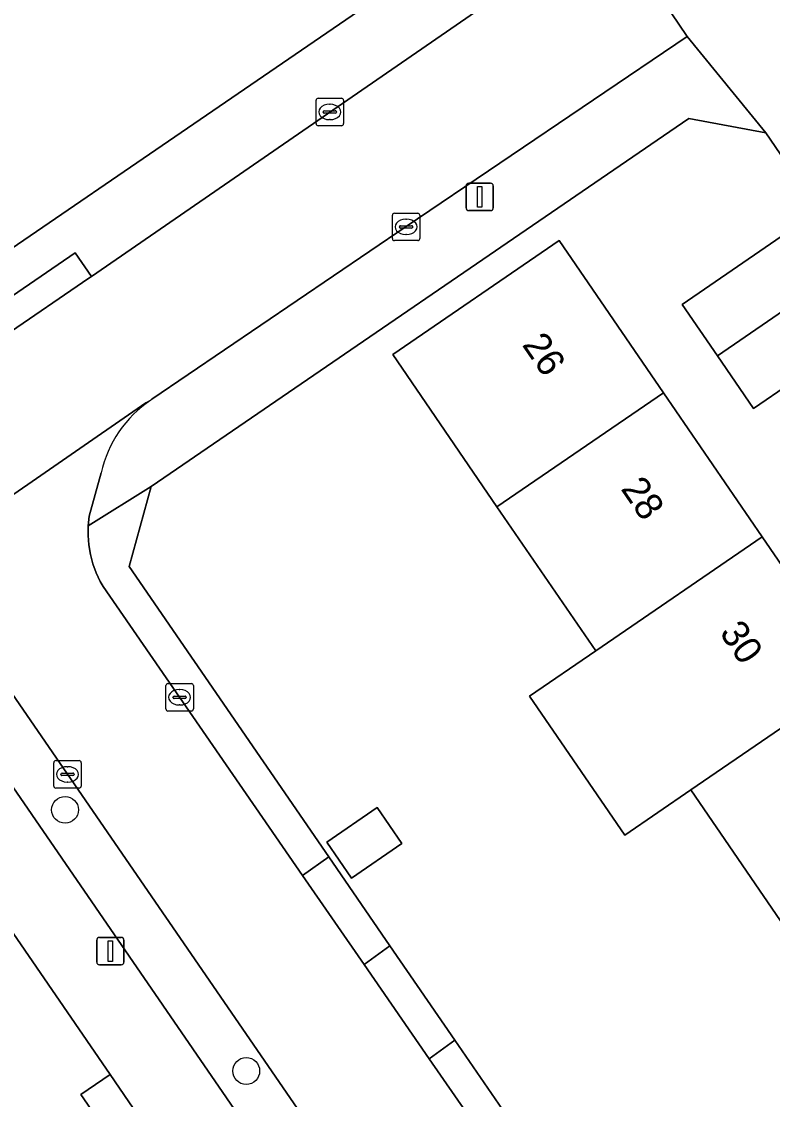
# Model space of a CAD drawing. Extents: x 157445 to 158888, y 383061 to 384688.
# Drawn here: x 158397.42 to 158424.77, y 383649.76 to 383689.04 of the extents above; entities that cross this region are included whole.
import ezdxf

# ---------------------------------------------------------------- set-up
doc = ezdxf.new("R2010")
doc.units = 0
for name, color, linetype in [('IMGEO_Boom', 7, 'Continuous'), ('IMGEO_Erf', 7, 'Continuous'), ('IMGEO_Kolk', 7, 'Continuous'), ('IMGEO_Lichtmast', 7, 'Continuous'), ('IMGEO_Pand', 7, 'Continuous'), ('IMGEO_Pand_nummerreeks', 7, 'Continuous'), ('IMGEO_Parkeervlak_open', 7, 'Continuous'), ('IMGEO_Rijbaan_lokaal_open', 7, 'Continuous'), ('IMGEO_Voetpad_open', 7, 'Continuous')]:
    doc.layers.add(name, color=color, linetype=linetype)

msp = doc.modelspace()

# ---------------------------------------------------------------- linework, layer by layer
at = {"layer": 'IMGEO_Boom'}
for centre in [(158399.001, 383660.31), (158405.599, 383650.793)]:
    msp.add_circle(centre, 0.489, dxfattribs=at)
at = {"layer": 'IMGEO_Erf'}
for points in [[(158279.276, 383600.145), (158417.27, 383694.62), (158417.156, 383695.965), (158400.646, 383719.878), (158356.391, 383689.6), (158355.51, 383690.928), (158353.836, 383693.449), (158349.926, 383691.318)], [(158425.935, 383682.914), (158424.522, 383684.978), (158421.726, 383685.501), (158402.142, 383672.098), (158401.334, 383669.173), (158408.603, 383658.6), (158410.835, 383655.354), (158413.201, 383651.913), (158415.472, 383648.61)], [(158428.115, 383677.701), (158424.081, 383674.934), (158422.761, 383676.858), (158421.479, 383678.728), (158425.514, 383681.495)], [(158400.224, 383648.995), (158399.578, 383649.931), (158400.648, 383650.664), (158396.688, 383656.436)]]:
    msp.add_lwpolyline(points, dxfattribs=at)
for points in [[(158431.447, 383659.961), (158434.972, 383654.814), (158438.48, 383649.69), (158441.943, 383644.634), (158445.532, 383639.392), (158449.026, 383634.29), (158452.94, 383628.575), (158446.874, 383624.42), (158442.96, 383630.135), (158439.466, 383635.237), (158435.876, 383640.479), (158432.414, 383645.536), (158428.905, 383650.66), (158425.381, 383655.806), (158421.798, 383661.038), (158419.388, 383659.387), (158415.919, 383664.452), (158418.329, 383666.103), (158414.73, 383671.358), (158410.935, 383676.9), (158417.002, 383681.055), (158420.797, 383675.513), (158424.396, 383670.258), (158427.864, 383665.193)], [(158409.434, 383657.825), (158408.536, 383659.137), (158410.367, 383660.39), (158411.264, 383659.079)]]:
    msp.add_lwpolyline(points, close=True, dxfattribs=at)
at = {"layer": 'IMGEO_Kolk'}
for p, q in [((158408.144, 383685.318), (158408.144, 383686.17)), ((158408.219, 383686.244), (158409.071, 383686.244)), ((158409.145, 383686.17), (158409.145, 383685.318)), ((158408.403, 383685.738), (158408.403, 383685.75)), ((158408.446, 383685.787), (158408.844, 383685.787)), ((158408.632, 383686.024), (158408.657, 383686.024)), ((158408.887, 383685.75), (158408.887, 383685.738)), ((158408.841, 383685.701), (158408.443, 383685.701)), ((158408.655, 383685.464), (158408.63, 383685.464)), ((158409.071, 383685.244), (158408.219, 383685.244)), ((158410.922, 383681.129), (158410.922, 383681.981)), ((158410.997, 383682.055), (158411.849, 383682.055)), ((158411.41, 383681.835), (158411.435, 383681.835)), ((158411.923, 383681.981), (158411.923, 383681.129)), ((158411.181, 383681.549), (158411.181, 383681.561)), ((158411.619, 383681.512), (158411.221, 383681.512)), ((158411.224, 383681.598), (158411.622, 383681.598)), ((158411.665, 383681.561), (158411.665, 383681.549)), ((158411.849, 383681.055), (158410.997, 383681.055)), ((158411.433, 383681.275), (158411.408, 383681.275)), ((158402.748, 383664.912), (158403.6, 383664.912)), ((158402.673, 383663.986), (158402.673, 383664.838)), ((158403.161, 383664.692), (158403.186, 383664.692)), ((158403.674, 383664.838), (158403.674, 383663.986)), ((158402.932, 383664.406), (158402.932, 383664.418)), ((158403.37, 383664.369), (158402.972, 383664.369)), ((158402.975, 383664.455), (158403.373, 383664.455)), ((158403.184, 383664.132), (158403.159, 383664.132)), ((158403.416, 383664.418), (158403.416, 383664.406)), ((158403.6, 383663.912), (158402.748, 383663.912)), ((158398.587, 383661.177), (158398.587, 383662.029)), ((158398.662, 383662.103), (158399.514, 383662.103)), ((158399.075, 383661.883), (158399.1, 383661.883)), ((158399.588, 383662.029), (158399.588, 383661.177)), ((158398.846, 383661.597), (158398.846, 383661.609)), ((158399.284, 383661.56), (158398.886, 383661.56)), ((158398.889, 383661.646), (158399.287, 383661.646)), ((158399.33, 383661.609), (158399.33, 383661.597)), ((158399.514, 383661.103), (158398.662, 383661.103)), ((158399.098, 383661.323), (158399.073, 383661.323))]:
    msp.add_line(p, q, dxfattribs=at)
for points in [[(158408.144, 383685.318), (158408.144, 383686.17)], [(158408.219, 383686.244), (158409.071, 383686.244)], [(158409.145, 383686.17), (158409.145, 383685.318)], [(158409.071, 383685.244), (158408.219, 383685.244)], [(158410.922, 383681.129), (158410.922, 383681.981)], [(158410.997, 383682.055), (158411.849, 383682.055)], [(158411.923, 383681.981), (158411.923, 383681.129)], [(158411.849, 383681.055), (158410.997, 383681.055)], [(158402.748, 383664.912), (158403.6, 383664.912)], [(158402.673, 383663.986), (158402.673, 383664.838)], [(158403.674, 383664.838), (158403.674, 383663.986)], [(158403.6, 383663.912), (158402.748, 383663.912)], [(158398.587, 383661.177), (158398.587, 383662.029)], [(158398.662, 383662.103), (158399.514, 383662.103)], [(158399.588, 383662.029), (158399.588, 383661.177)], [(158399.514, 383661.103), (158398.662, 383661.103)]]:
    msp.add_lwpolyline(points, dxfattribs=at)
for centre, radius, start, end in [((158408.221, 383686.168), 0.0765, 91.552, 178.448), ((158408.221, 383686.168), 0.0765, 91.552, 178.448), ((158409.069, 383686.168), 0.0765, 1.552, 88.448), ((158409.069, 383686.168), 0.0765, 1.552, 88.448), ((158408.443, 383685.747), 0.0403, 85.8775, 175.7526), ((158408.44, 383685.737), 0.0366, 178.938, 274.7102), ((158408.844, 383685.744), 0.043, 264.8664, 352.4533), ((158408.848, 383685.749), 0.0386, 1.7309, 96.639), ((158408.221, 383685.32), 0.0765, 181.552, 268.448), ((158408.221, 383685.32), 0.0765, 181.552, 268.448), ((158409.069, 383685.32), 0.0765, 271.552, 358.448), ((158409.069, 383685.32), 0.0765, 271.552, 358.448), ((158410.999, 383681.979), 0.0765, 91.552, 178.448), ((158410.999, 383681.979), 0.0765, 91.552, 178.448), ((158411.847, 383681.979), 0.0765, 1.552, 88.448), ((158411.847, 383681.979), 0.0765, 1.552, 88.448), ((158411.221, 383681.558), 0.0403, 85.8775, 175.7526), ((158411.218, 383681.548), 0.0366, 178.938, 274.7102), ((158411.622, 383681.555), 0.043, 264.8664, 352.4533), ((158411.626, 383681.56), 0.0386, 1.7309, 96.639), ((158410.999, 383681.131), 0.0765, 181.552, 268.448), ((158410.999, 383681.131), 0.0765, 181.552, 268.448), ((158411.847, 383681.131), 0.0765, 271.552, 358.448), ((158411.847, 383681.131), 0.0765, 271.552, 358.448), ((158402.75, 383664.836), 0.0765, 91.552, 178.448), ((158402.75, 383664.836), 0.0765, 91.552, 178.448), ((158403.598, 383664.836), 0.0765, 1.552, 88.448), ((158403.598, 383664.836), 0.0765, 1.552, 88.448), ((158402.972, 383664.415), 0.0403, 85.8775, 175.7526), ((158402.969, 383664.405), 0.0366, 178.938, 274.7102), ((158403.373, 383664.412), 0.043, 264.8664, 352.4533), ((158403.377, 383664.417), 0.0386, 1.7309, 96.639), ((158402.75, 383663.988), 0.0765, 181.552, 268.448), ((158402.75, 383663.988), 0.0765, 181.552, 268.448), ((158403.598, 383663.988), 0.0765, 271.552, 358.448), ((158403.598, 383663.988), 0.0765, 271.552, 358.448), ((158398.664, 383662.027), 0.0765, 91.552, 178.448), ((158398.664, 383662.027), 0.0765, 91.552, 178.448), ((158399.512, 383662.027), 0.0765, 1.552, 88.448), ((158399.512, 383662.027), 0.0765, 1.552, 88.448), ((158398.886, 383661.606), 0.0403, 85.8775, 175.7526), ((158398.883, 383661.596), 0.0366, 178.938, 274.7102), ((158399.287, 383661.603), 0.043, 264.8664, 352.4533), ((158399.291, 383661.608), 0.0386, 1.7309, 96.639), ((158398.664, 383661.179), 0.0765, 181.552, 268.448), ((158398.664, 383661.179), 0.0765, 181.552, 268.448), ((158399.512, 383661.179), 0.0765, 271.552, 358.448), ((158399.512, 383661.179), 0.0765, 271.552, 358.448)]:
    msp.add_arc(centre, radius, start, end, dxfattribs=at)
for centre, major_axis, ratio, start_param, end_param in [((158408.631, 383685.744), (-0.387, 0.002), 0.722429, 4.712389, 7.853982), ((158408.656, 383685.744), (-0.39, 0.002), 0.717154, 1.570796, 4.712389), ((158411.409, 383681.555), (-0.387, 0.002), 0.722429, 4.712389, 7.853982), ((158411.434, 383681.555), (-0.39, 0.002), 0.717154, 1.570796, 4.712389), ((158403.16, 383664.412), (-0.387, 0.002), 0.722429, 4.712389, 7.853982), ((158403.185, 383664.412), (-0.39, 0.002), 0.717154, 1.570796, 4.712389), ((158399.074, 383661.603), (-0.387, 0.002), 0.722429, 4.712389, 7.853982), ((158399.099, 383661.603), (-0.39, 0.002), 0.717154, 1.570796, 4.712389)]:
    msp.add_ellipse(centre, major_axis=major_axis, ratio=ratio, start_param=start_param, end_param=end_param, dxfattribs=at)
at = {"layer": 'IMGEO_Lichtmast'}
for p, q in [((158413.607, 383682.247), (158413.607, 383683.047)), ((158413.607, 383683.047), (158413.607, 383682.247)), ((158413.707, 383683.147), (158414.497, 383683.147)), ((158414.497, 383683.147), (158413.707, 383683.147)), ((158414.597, 383683.047), (158414.597, 383682.247)), ((158414.597, 383682.247), (158414.597, 383683.047)), ((158414.497, 383682.147), (158413.707, 383682.147)), ((158413.707, 383682.147), (158414.497, 383682.147)), ((158400.153, 383654.763), (158400.153, 383655.563)), ((158400.153, 383655.563), (158400.153, 383654.763)), ((158400.253, 383655.663), (158401.043, 383655.663)), ((158401.043, 383655.663), (158400.253, 383655.663)), ((158401.143, 383655.563), (158401.143, 383654.763)), ((158401.143, 383654.763), (158401.143, 383655.563)), ((158401.043, 383654.663), (158400.253, 383654.663)), ((158400.253, 383654.663), (158401.043, 383654.663))]:
    msp.add_line(p, q, dxfattribs=at)
for points in [[(158414.027, 383683.022), (158414.177, 383683.022), (158414.177, 383682.272), (158414.027, 383682.272), (158414.027, 383683.022)], [(158400.573, 383655.538), (158400.723, 383655.538), (158400.723, 383654.788), (158400.573, 383654.788), (158400.573, 383655.538)]]:
    msp.add_lwpolyline(points, dxfattribs=at)
for centre, start, end in [((158413.707, 383683.047), 90, 180), ((158413.707, 383683.047), 90, 180), ((158414.497, 383683.047), 0, 90), ((158414.497, 383683.047), 360, 90), ((158413.707, 383682.247), 180, 270), ((158413.707, 383682.247), 180, 270), ((158414.497, 383682.247), 270, 0), ((158414.497, 383682.247), 270, 0), ((158400.253, 383655.563), 90, 180), ((158400.253, 383655.563), 90, 180), ((158401.043, 383655.563), 0, 90), ((158401.043, 383655.563), 360, 90), ((158400.253, 383654.763), 180, 270), ((158400.253, 383654.763), 180, 270), ((158401.043, 383654.763), 270, 0), ((158401.043, 383654.763), 270, 0)]:
    msp.add_arc(centre, 0.1, start, end, dxfattribs=at)
at = {"layer": 'IMGEO_Pand'}
for points in [[(158422.761, 383676.858), (158426.798, 383679.623), (158425.514, 383681.495), (158421.479, 383678.728)], [(158414.73, 383671.358), (158420.797, 383675.513), (158417.002, 383681.055), (158410.935, 383676.9)], [(158422.761, 383676.858), (158424.081, 383674.934), (158428.115, 383677.701), (158426.798, 383679.623)], [(158414.73, 383671.358), (158418.329, 383666.103), (158424.396, 383670.258), (158420.797, 383675.513)], [(158424.396, 383670.258), (158418.329, 383666.103), (158415.919, 383664.452), (158419.388, 383659.387), (158421.798, 383661.038), (158427.864, 383665.193)], [(158427.864, 383665.193), (158421.798, 383661.038), (158425.381, 383655.806), (158431.447, 383659.961)], [(158408.536, 383659.137), (158409.434, 383657.825), (158411.264, 383659.079), (158410.367, 383660.39)]]:
    msp.add_lwpolyline(points, close=True, dxfattribs=at)
at = {"layer": 'IMGEO_Parkeervlak_open'}
for points in [[(158440.961, 383600.776), (158414.772, 383638.784), (158396.544, 383665.307)], [(158396.546, 383661.927), (158413.196, 383637.7), (158430.181, 383613.05), (158433.52, 383608.203), (158439.386, 383599.69), (158447.244, 383588.192), (158448.803, 383585.908)]]:
    msp.add_lwpolyline(points, dxfattribs=at)
at = {"layer": 'IMGEO_Rijbaan_lokaal_open'}
msp.add_lwpolyline([(158402.125, 383675.244), (158402.165, 383675.271), (158411.426, 383681.568), (158421.659, 383688.498), (158418.79, 383692.748), (158399.958, 383679.742), (158399.87, 383679.681), (158396.818, 383677.592), (158291.408, 383605.439), (158275.823, 383594.75), (158278.623, 383590.71), (158296.72, 383603.094), (158306.706, 383609.901), (158309.83, 383612.03), (158333.171, 383627.939), (158333.825, 383628.385), (158341.507, 383633.663), (158359.407, 383645.96), (158361.016, 383647.069), (158363.977, 383649.11), (158390.1, 383666.952), (158401.945, 383675.147)], close=True, dxfattribs=at)
for points in [[(158402.125, 383675.244), (158401.945, 383675.147), (158390.1, 383666.952)], [(158419.744, 383640.399), (158417.434, 383643.747), (158414.541, 383647.939), (158412.265, 383651.237), (158409.893, 383654.674), (158407.655, 383657.917), (158400.389, 383668.445), (158400.284, 383668.632), (158400.136, 383668.949), (158400.016, 383669.278), (158399.926, 383669.617), (158399.867, 383669.962), (158399.838, 383670.312), (158399.842, 383670.662), (158399.876, 383671.011), (158400.32, 383672.589)], [(158396.049, 383666.028), (158396.544, 383665.307), (158414.772, 383638.784), (158440.961, 383600.776), (158448.901, 383589.304), (158452.346, 383584.337), (158452.491, 383584.112), (158454.081, 383581.774), (158458.174, 383584.6), (158456.434, 383587.131), (158455.092, 383589.049), (158454.709, 383589.606), (158450.508, 383595.811), (158445.686, 383602.8), (158443.566, 383605.873), (158430.185, 383625.266), (158428.487, 383627.727), (158419.744, 383640.399)]]:
    msp.add_lwpolyline(points, dxfattribs=at)
msp.add_arc((158404.496, 383671.691), 4.271, 123.7158, 167.8646, dxfattribs=at)
at = {"layer": 'IMGEO_Voetpad_open'}
for points in [[(158396.818, 383677.592), (158396.225, 383678.458), (158399.365, 383680.608), (158399.958, 383679.742), (158418.79, 383692.748), (158417.27, 383694.62), (158279.276, 383600.145), (158275.269, 383597.397), (158272.753, 383598.283), (158275.305, 383594.395), (158275.823, 383594.75), (158291.408, 383605.439)], [(158399.958, 383679.742), (158399.365, 383680.608), (158396.225, 383678.458), (158396.818, 383677.592), (158399.87, 383679.681)], [(158401.334, 383669.173), (158402.142, 383672.098), (158399.842, 383670.662), (158399.838, 383670.312), (158399.867, 383669.962), (158399.926, 383669.617), (158400.016, 383669.278), (158400.136, 383668.949), (158400.284, 383668.632), (158400.389, 383668.445), (158407.655, 383657.917), (158408.603, 383658.6)], [(158409.893, 383654.674), (158410.835, 383655.354), (158408.603, 383658.6), (158407.655, 383657.917)], [(158409.893, 383654.674), (158412.265, 383651.237), (158413.201, 383651.913), (158410.835, 383655.354)], [(158415.472, 383648.61), (158413.201, 383651.913), (158412.265, 383651.237), (158414.541, 383647.939)], [(158400.648, 383650.664), (158399.578, 383649.931), (158400.224, 383648.995), (158401.391, 383647.291), (158402.761, 383645.293), (158403.292, 383644.487), (158404.359, 383645.219)]]:
    msp.add_lwpolyline(points, close=True, dxfattribs=at)
for points in [[(158418.79, 383692.748), (158421.659, 383688.498), (158424.522, 383684.978), (158425.935, 383682.914), (158429.557, 383677.603), (158433.002, 383672.572), (158436.147, 383667.989), (158439.999, 383662.349), (158443.812, 383656.77), (158447.105, 383651.962), (158451.556, 383645.471), (158454.748, 383640.795), (158457.32, 383637.049), (158480.295, 383603.601), (158481.671, 383601.572), (158481.829, 383601.34), (158481.627, 383599.395), (158485.469, 383602.026)], [(158421.726, 383685.501), (158424.522, 383684.978), (158421.659, 383688.498), (158411.426, 383681.568), (158402.165, 383675.271), (158402.125, 383675.244)], [(158400.32, 383672.589), (158399.876, 383671.011), (158399.842, 383670.662), (158402.142, 383672.098), (158421.726, 383685.501)], [(158394.792, 383666.818), (158394.543, 383666.881), (158391.166, 383664.564), (158393.684, 383660.891), (158396.688, 383656.436), (158400.648, 383650.664), (158404.359, 383645.219), (158408.365, 383639.388), (158410.942, 383635.68), (158415.428, 383629.14), (158417.999, 383625.435), (158422.591, 383618.718), (158425.1, 383615.042), (158446.604, 383583.785), (158449.304, 383579.829), (158449.529, 383579.499), (158449.931, 383578.909), (158454.081, 383581.774), (158452.491, 383584.112), (158452.346, 383584.337)], [(158413.196, 383637.7), (158396.546, 383661.927)]]:
    msp.add_lwpolyline(points, dxfattribs=at)
msp.add_arc((158404.496, 383671.691), 4.271, 123.7158, 167.8646, dxfattribs=at)

# ---------------------------------------------------------------- texts
at = {"layer": 'IMGEO_Pand_nummerreeks'}
for s, rotation, p in [('26', 304.4031, (158415.625, 383677.259)), ('28', 304.4031, (158419.221, 383672.009)), ('30', 304.4059, (158422.816, 383666.761))]:
    msp.add_text(s, height=1, rotation=rotation, dxfattribs=at).set_placement(p)

doc.saveas('drawing.dxf')
